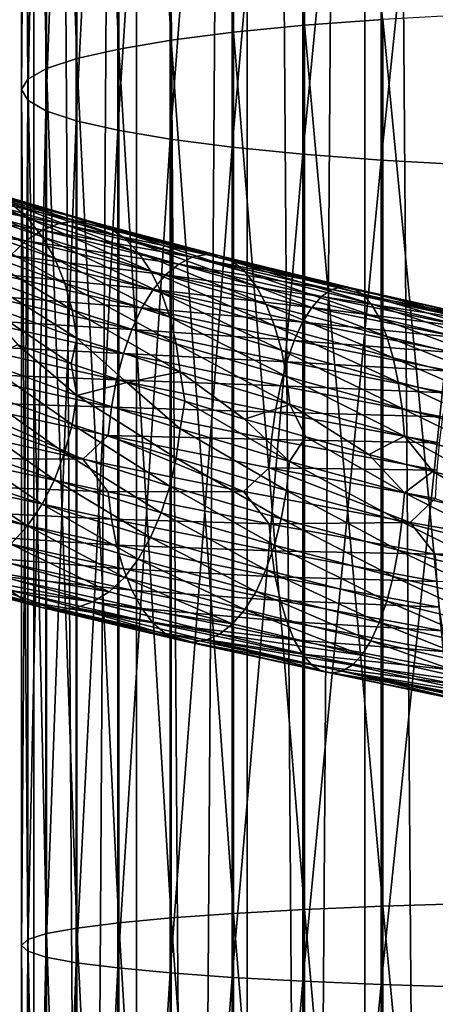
# Model space of a CAD drawing. Header units: metres. Extents: x -44 to 117, y -432 to 89.
# Tile 652 of 656: x -8.52 to -3.61, y -190.77 to -179.14. Entities that reach past the tile are written whole.
import ezdxf

# ---------------------------------------------------------------- set-up
doc = ezdxf.new("R2010")
doc.units = ezdxf.units.M
doc.layers.add('solid_125568', color=7, linetype='CONTINUOUS')

msp = doc.modelspace()

# ---------------------------------------------------------------- linework, layer by layer
at = {"layer": 'solid_125568'}
for points in [[(-2.998006, -312.412567, 241.988663), (-2.998006, -117.617592, 207.641052), (-4.446262, -117.692879, 207.214066)], [(-4.446262, -312.487854, 241.561676), (-4.446262, -117.692879, 207.214066), (-5.834389, -117.79686, 206.62439)], [(-4.446262, -312.487854, 241.561676), (-2.998006, -312.412567, 241.988663), (-4.446262, -117.692879, 207.214066)], [(-5.834389, -312.591827, 240.972), (-5.834389, -117.79686, 206.62439), (-7.143617, -117.928116, 205.87999)], [(-5.834389, -312.591827, 240.972), (-4.446262, -312.487854, 241.561676), (-5.834389, -117.79686, 206.62439)], [(-7.143617, -312.723083, 240.2276), (-7.143617, -117.928116, 205.87999), (-8.356239, -118.084877, 204.990936)], [(-7.143617, -312.723083, 240.2276), (-5.834389, -312.591827, 240.972), (-7.143617, -117.928116, 205.87999)], [(-8.356239, -312.879852, 239.338547), (-8.356239, -118.084877, 204.990936), (-9.455857, -118.26503, 203.969254)], [(-8.356239, -312.879852, 239.338547), (-7.143617, -312.723083, 240.2276), (-8.356239, -118.084877, 204.990936)], [(-9.455857, -313.059998, 238.316864), (-8.356239, -312.879852, 239.338547), (-9.455857, -118.26503, 203.969254)], [(-9.455857, -316.158295, 220.745651), (-9.455857, -121.363304, 186.398041), (-8.356239, -121.543457, 185.376373)], [(-8.356239, -316.33844, 219.723969), (-9.455857, -316.158295, 220.745651), (-8.356239, -121.543457, 185.376373)], [(-8.356239, -316.33844, 219.723969), (-8.356239, -121.543457, 185.376373), (-7.143617, -121.700218, 184.48732)], [(-7.143617, -316.495209, 218.83493), (-8.356239, -316.33844, 219.723969), (-7.143617, -121.700218, 184.48732)], [(-7.143617, -316.495209, 218.83493), (-7.143617, -121.700218, 184.48732), (-5.834389, -121.831474, 183.74292)], [(-5.834389, -316.626465, 218.09053), (-7.143617, -316.495209, 218.83493), (-5.834389, -121.831474, 183.74292)], [(-5.834389, -316.626465, 218.09053), (-5.834389, -121.831474, 183.74292), (-4.446262, -121.935455, 183.153229)], [(-4.446262, -316.730438, 217.500839), (-5.834389, -316.626465, 218.09053), (-4.446262, -121.935455, 183.153229)], [(-4.446262, -316.730438, 217.500839), (-4.446262, -121.935455, 183.153229), (-2.998006, -122.010742, 182.726242)], [(-2.998006, -316.805725, 217.073853), (-4.446262, -316.730438, 217.500839), (-2.998006, -122.010742, 182.726242)], [(-5.997018, -168.923553, 949.666504), (-5.158569, -179.200729, 951.706848), (-5.158569, -168.80452, 950.388733)], [(-5.158569, -168.80452, 950.388733), (-5.158569, -179.200729, 951.706848), (-4.231679, -179.131195, 952.319031)], [(-6.732651, -169.059402, 948.842407), (-5.997018, -179.28334, 950.979553), (-5.997018, -168.923553, 949.666504)], [(-5.997018, -168.923553, 949.666504), (-5.997018, -179.28334, 950.979553), (-5.158569, -179.200729, 951.706848)], [(-7.352857, -169.209702, 947.930481), (-6.732651, -179.377609, 950.149658), (-6.732651, -169.059402, 948.842407)], [(-6.732651, -169.059402, 948.842407), (-6.732651, -179.377609, 950.149658), (-5.997018, -179.28334, 950.979553)], [(-7.847002, -169.371918, 946.946472), (-7.352857, -179.481903, 949.231323), (-7.352857, -169.209702, 947.930481)], [(-7.352857, -169.209702, 947.930481), (-7.352857, -179.481903, 949.231323), (-6.732651, -179.377609, 950.149658)], [(-8.206614, -169.543213, 945.907104), (-7.847002, -179.594467, 948.240356), (-7.847002, -169.371918, 946.946472)], [(-7.847002, -169.371918, 946.946472), (-7.847002, -179.594467, 948.240356), (-7.352857, -179.481903, 949.231323)], [(-8.425529, -169.720703, 944.830322), (-8.206614, -179.713333, 947.193726), (-8.206614, -169.543213, 945.907104)], [(-8.206614, -169.543213, 945.907104), (-8.206614, -179.713333, 947.193726), (-7.847002, -179.594467, 948.240356)], [(-8.499991, -169.901321, 943.734558), (-8.425529, -179.836502, 946.109436), (-8.425529, -169.720703, 944.830322)], [(-8.425529, -169.720703, 944.830322), (-8.425529, -179.836502, 946.109436), (-8.206614, -179.713333, 947.193726)], [(-8.499991, -169.901321, 943.734558), (-8.499991, -179.961838, 945.00592), (-8.425529, -179.836502, 946.109436)], [(-8.428726, -170.08197, 942.638611), (-8.499991, -179.961838, 945.00592), (-8.499991, -169.901321, 943.734558)], [(-8.428726, -170.08197, 942.638611), (-8.428726, -180.087189, 943.902283), (-8.499991, -179.961838, 945.00592)], [(-8.212955, -170.259567, 941.561218), (-8.428726, -180.087189, 943.902283), (-8.428726, -170.08197, 942.638611)], [(-8.212955, -170.259567, 941.561218), (-8.212955, -180.210419, 942.817322), (-8.428726, -180.087189, 943.902283)], [(-7.856378, -170.431046, 940.520874), (-8.212955, -180.210419, 942.817322), (-8.212955, -170.259567, 941.561218)], [(-7.856378, -170.431046, 940.520874), (-7.856378, -180.329407, 941.769653), (-8.212955, -180.210419, 942.817322)], [(-7.365107, -170.593475, 939.5354), (-7.856378, -180.329407, 941.769653), (-7.856378, -170.431046, 940.520874)], [(-7.365107, -170.593475, 939.5354), (-7.365107, -180.442123, 940.777283), (-7.856378, -180.329407, 941.769653)], [(-6.747565, -170.74408, 938.621765), (-7.365107, -180.442123, 940.777283), (-7.365107, -170.593475, 939.5354)], [(-6.747565, -170.74408, 938.621765), (-6.747565, -180.546631, 939.857178), (-7.365107, -180.442123, 940.777283)], [(-6.01434, -170.880264, 937.795532), (-6.747565, -180.546631, 939.857178), (-6.747565, -170.74408, 938.621765)], [(-6.01434, -170.880264, 937.795532), (-6.01434, -180.641144, 939.025208), (-6.747565, -180.546631, 939.857178)], [(-5.178002, -170.999695, 937.070923), (-6.01434, -180.641144, 939.025208), (-6.01434, -170.880264, 937.795532)], [(-5.178002, -170.999695, 937.070923), (-5.178002, -180.724014, 938.295471), (-6.01434, -180.641144, 939.025208)], [(-4.252891, -171.100342, 936.460388), (-5.178002, -180.724014, 938.295471), (-5.178002, -170.999695, 937.070923)], [(-4.252891, -171.100342, 936.460388), (-4.252891, -180.793854, 937.680664), (-5.178002, -180.724014, 938.295471)], [(-3.254865, -171.18045, 935.974304), (-4.252891, -180.793854, 937.680664), (-4.252891, -171.100342, 936.460388)], [(-3.254865, -171.18045, 935.974304), (-3.254865, -180.849426, 937.191162), (-4.252891, -180.793854, 937.680664)], [(-5.158569, -179.200729, 951.706848), (-4.231679, -189.611694, 953.111389), (-4.231679, -179.131195, 952.319031)], [(-4.231679, -179.131195, 952.319031), (-3.232239, -189.580963, 953.600159), (-3.232239, -179.075928, 952.805664)], [(-4.231679, -179.131195, 952.319031), (-4.231679, -189.611694, 953.111389), (-3.232239, -189.580963, 953.600159)], [(-6.732651, -179.377609, 950.149658), (-5.997018, -189.69635, 951.76593), (-5.997018, -179.28334, 950.979553)], [(-5.997018, -179.28334, 950.979553), (-5.158569, -189.650391, 952.49646), (-5.158569, -179.200729, 951.706848)], [(-5.997018, -179.28334, 950.979553), (-5.997018, -189.69635, 951.76593), (-5.158569, -189.650391, 952.49646)], [(-5.158569, -179.200729, 951.706848), (-5.158569, -189.650391, 952.49646), (-4.231679, -189.611694, 953.111389)], [(-7.352857, -179.481903, 949.231323), (-6.732651, -189.748795, 950.932373), (-6.732651, -179.377609, 950.149658)], [(-6.732651, -179.377609, 950.149658), (-6.732651, -189.748795, 950.932373), (-5.997018, -189.69635, 951.76593)], [(-7.847002, -179.594467, 948.240356), (-7.352857, -189.806824, 950.009949), (-7.352857, -179.481903, 949.231323)], [(-7.352857, -179.481903, 949.231323), (-7.352857, -189.806824, 950.009949), (-6.732651, -189.748795, 950.932373)], [(-8.206614, -179.713333, 947.193726), (-7.847002, -189.869461, 949.014587), (-7.847002, -179.594467, 948.240356)], [(-7.847002, -179.594467, 948.240356), (-7.847002, -189.869461, 949.014587), (-7.352857, -189.806824, 950.009949)], [(-8.425529, -179.836502, 946.109436), (-8.206614, -189.935593, 947.963318), (-8.206614, -179.713333, 947.193726)], [(-8.206614, -179.713333, 947.193726), (-8.206614, -189.935593, 947.963318), (-7.847002, -189.869461, 949.014587)], [(-8.499991, -179.961838, 945.00592), (-8.425529, -190.00412, 946.874146), (-8.425529, -179.836502, 946.109436)], [(-8.425529, -179.836502, 946.109436), (-8.425529, -190.00412, 946.874146), (-8.206614, -189.935593, 947.963318)], [(-8.499991, -179.961838, 945.00592), (-8.499991, -190.073853, 945.765808), (-8.425529, -190.00412, 946.874146)], [(-8.428726, -180.087189, 943.902283), (-8.499991, -190.073853, 945.765808), (-8.499991, -179.961838, 945.00592)], [(-8.428726, -180.087189, 943.902283), (-8.428726, -190.1436, 944.657227), (-8.499991, -190.073853, 945.765808)], [(-8.212955, -180.210419, 942.817322), (-8.428726, -190.1436, 944.657227), (-8.428726, -180.087189, 943.902283)], [(-8.212955, -180.210419, 942.817322), (-8.212955, -190.212158, 943.567383), (-8.428726, -190.1436, 944.657227)], [(-7.856378, -180.329407, 941.769653), (-8.212955, -190.212158, 943.567383), (-8.212955, -180.210419, 942.817322)], [(-7.856378, -180.329407, 941.769653), (-7.856378, -190.278366, 942.515076), (-8.212955, -190.212158, 943.567383)], [(-7.365107, -180.442123, 940.777283), (-7.856378, -190.278366, 942.515076), (-7.856378, -180.329407, 941.769653)], [(-7.365107, -180.442123, 940.777283), (-7.365107, -190.34108, 941.518311), (-7.856378, -190.278366, 942.515076)], [(-6.747565, -180.546631, 939.857178), (-7.365107, -190.34108, 941.518311), (-7.365107, -180.442123, 940.777283)], [(-6.747565, -180.546631, 939.857178), (-6.747565, -190.399216, 940.594116), (-7.365107, -190.34108, 941.518311)], [(-6.01434, -180.641144, 939.025208), (-6.747565, -190.399216, 940.594116), (-6.747565, -180.546631, 939.857178)], [(-6.01434, -180.641144, 939.025208), (-6.01434, -190.451797, 939.758423), (-6.747565, -190.399216, 940.594116)], [(-5.178002, -180.724014, 938.295471), (-6.01434, -190.451797, 939.758423), (-6.01434, -180.641144, 939.025208)], [(-5.178002, -180.724014, 938.295471), (-5.178002, -190.497894, 939.025452), (-6.01434, -190.451797, 939.758423)], [(-4.252891, -180.793854, 937.680664), (-5.178002, -190.497894, 939.025452), (-5.178002, -180.724014, 938.295471)], [(-4.252891, -180.793854, 937.680664), (-4.252891, -190.536758, 938.407898), (-5.178002, -190.497894, 939.025452)], [(-3.254865, -180.849426, 937.191162), (-4.252891, -190.536758, 938.407898), (-4.252891, -180.793854, 937.680664)], [(-8.428697, -181.48082, 935.531311), (-8.62306, -181.30722, 935.24176), (-9.864629, -180.88118, 936.19519)], [(-9.642187, -181.05722, 936.463013), (-8.428697, -181.48082, 935.531311), (-9.864629, -180.88118, 936.19519)], [(-3.254865, -180.849426, 937.191162), (-3.254865, -190.567673, 937.916199), (-4.252891, -190.536758, 938.407898)], [(-9.540993, -181.124542, 933.932495), (-8.058475, -181.542114, 933.026001), (-9.777323, -181.203156, 933.605408)], [(-8.256698, -181.700211, 935.79303), (-8.428697, -181.48082, 935.531311), (-9.642187, -181.05722, 936.463013)], [(-9.445343, -181.279022, 936.705627), (-8.256698, -181.700211, 935.79303), (-9.642187, -181.05722, 936.463013)], [(-9.301657, -181.094635, 934.267395), (-7.856326, -181.510712, 933.384399), (-9.540993, -181.124542, 933.932495)], [(-7.856326, -181.510712, 933.384399), (-8.058475, -181.542114, 933.026001), (-9.540993, -181.124542, 933.932495)], [(-7.656358, -181.528854, 933.742493), (-7.856326, -181.510712, 933.384399), (-9.301657, -181.094635, 934.267395)], [(-9.064961, -181.114471, 934.602295), (-7.656358, -181.528854, 933.742493), (-9.301657, -181.094635, 934.267395)], [(-7.463634, -181.597549, 934.092041), (-7.656358, -181.528854, 933.742493), (-9.064961, -181.114471, 934.602295)], [(-8.836817, -181.185013, 934.929626), (-7.463634, -181.597549, 934.092041), (-9.064961, -181.114471, 934.602295)], [(-9.777323, -181.203156, 933.605408), (-8.258026, -181.621933, 932.675598), (-10.005383, -181.3293, 933.29425)], [(-8.058475, -181.542114, 933.026001), (-8.258026, -181.621933, 932.675598), (-9.777323, -181.203156, 933.605408)], [(-7.283135, -181.71785, 934.424866), (-7.463634, -181.597549, 934.092041), (-8.836817, -181.185013, 934.929626)], [(-8.62306, -181.30722, 935.24176), (-7.283135, -181.71785, 934.424866), (-8.836817, -181.185013, 934.929626)], [(-10.005383, -181.3293, 933.29425), (-8.450612, -181.748978, 932.341736), (-10.219929, -181.501846, 933.006958)], [(-8.258026, -181.621933, 932.675598), (-8.450612, -181.748978, 932.341736), (-10.005383, -181.3293, 933.29425)], [(-8.109714, -181.958496, 936.022217), (-8.256698, -181.700211, 935.79303), (-9.445343, -181.279022, 936.705627)], [(-9.277161, -181.539688, 936.918579), (-8.109714, -181.958496, 936.022217), (-9.445343, -181.279022, 936.705627)], [(-7.119067, -181.889481, 934.733154), (-7.283135, -181.71785, 934.424866), (-8.62306, -181.30722, 935.24176)], [(-8.428697, -181.48082, 935.531311), (-7.119067, -181.889481, 934.733154), (-8.62306, -181.30722, 935.24176)], [(-8.450612, -181.748978, 932.341736), (-8.631886, -181.922028, 932.03302), (-10.219929, -181.501846, 933.006958)], [(-6.973875, -182.106918, 935.011292), (-7.119067, -181.889481, 934.733154), (-8.428697, -181.48082, 935.531311)], [(-8.256698, -181.700211, 935.79303), (-6.973875, -182.106918, 935.011292), (-8.428697, -181.48082, 935.531311)], [(-7.990595, -182.248734, 936.214172), (-8.109714, -181.958496, 936.022217), (-9.277161, -181.539688, 936.918579)], [(-9.140893, -181.832199, 937.097595), (-7.990595, -182.248734, 936.214172), (-9.277161, -181.539688, 936.918579)], [(-8.258026, -181.621933, 932.675598), (-6.645041, -182.02301, 931.911011), (-8.450612, -181.748978, 932.341736)], [(-8.058475, -181.542114, 933.026001), (-6.48453, -181.942368, 932.280762), (-8.258026, -181.621933, 932.675598)], [(-6.48453, -181.942368, 932.280762), (-6.645041, -182.02301, 931.911011), (-8.258026, -181.621933, 932.675598)], [(-7.856326, -181.510712, 933.384399), (-6.321862, -181.909927, 932.65863), (-8.058475, -181.542114, 933.026001)], [(-6.321862, -181.909927, 932.65863), (-6.48453, -181.942368, 932.280762), (-8.058475, -181.542114, 933.026001)], [(-6.160892, -181.926849, 933.035889), (-6.321862, -181.909927, 932.65863), (-7.856326, -181.510712, 933.384399)], [(-7.656358, -181.528854, 933.742493), (-6.160892, -181.926849, 933.035889), (-7.856326, -181.510712, 933.384399)], [(-6.005773, -181.994202, 933.403809), (-6.160892, -181.926849, 933.035889), (-7.656358, -181.528854, 933.742493)], [(-7.463634, -181.597549, 934.092041), (-6.005773, -181.994202, 933.403809), (-7.656358, -181.528854, 933.742493)], [(-5.86058, -182.113068, 933.753723), (-6.005773, -181.994202, 933.403809), (-7.463634, -181.597549, 934.092041)], [(-7.283135, -181.71785, 934.424866), (-5.86058, -182.113068, 933.753723), (-7.463634, -181.597549, 934.092041)], [(-6.849764, -182.363281, 935.254272), (-6.973875, -182.106918, 935.011292), (-8.256698, -181.700211, 935.79303)], [(-8.109714, -181.958496, 936.022217), (-6.849764, -182.363281, 935.254272), (-8.256698, -181.700211, 935.79303)], [(-5.728668, -182.283234, 934.077393), (-5.86058, -182.113068, 933.753723), (-7.283135, -181.71785, 934.424866)], [(-7.119067, -181.889481, 934.733154), (-5.728668, -182.283234, 934.077393), (-7.283135, -181.71785, 934.424866)], [(-7.902243, -182.563919, 936.364441), (-7.990595, -182.248734, 936.214172), (-9.140893, -181.832199, 937.097595)], [(-9.039836, -182.149521, 937.238464), (-7.902243, -182.563919, 936.364441), (-9.140893, -181.832199, 937.097595)], [(-8.450612, -181.748978, 932.341736), (-6.799968, -182.15062, 931.558411), (-8.631886, -181.922028, 932.03302)], [(-6.645041, -182.02301, 931.911011), (-6.799968, -182.15062, 931.558411), (-8.450612, -181.748978, 932.341736)], [(-8.631886, -181.922028, 932.03302), (-6.945912, -182.323944, 931.231873), (-8.7974, -182.139038, 931.756958)], [(-6.799968, -182.15062, 931.558411), (-6.945912, -182.323944, 931.231873), (-8.631886, -181.922028, 932.03302)], [(-6.749154, -182.651642, 935.457336), (-6.849764, -182.363281, 935.254272), (-8.109714, -181.958496, 936.022217)], [(-7.990595, -182.248734, 936.214172), (-6.749154, -182.651642, 935.457336), (-8.109714, -181.958496, 936.022217)], [(-5.611931, -182.499191, 934.369019), (-5.728668, -182.283234, 934.077393), (-7.119067, -181.889481, 934.733154)], [(-6.973875, -182.106918, 935.011292), (-5.611931, -182.499191, 934.369019), (-7.119067, -181.889481, 934.733154)], [(-6.48453, -181.942368, 932.280762), (-4.836698, -182.325333, 931.706543), (-6.645041, -182.02301, 931.911011)], [(-6.321862, -181.909927, 932.65863), (-4.715363, -182.292282, 932.099609), (-6.48453, -181.942368, 932.280762)], [(-4.715363, -182.292282, 932.099609), (-4.836698, -182.325333, 931.706543), (-6.48453, -181.942368, 932.280762)], [(-4.595223, -182.308472, 932.491821), (-4.715363, -182.292282, 932.099609), (-6.321862, -181.909927, 932.65863)], [(-6.160892, -181.926849, 933.035889), (-4.595223, -182.308472, 932.491821), (-6.321862, -181.909927, 932.65863)], [(-4.479479, -182.374969, 932.874023), (-4.595223, -182.308472, 932.491821), (-6.160892, -181.926849, 933.035889)], [(-6.005773, -181.994202, 933.403809), (-4.479479, -182.374969, 932.874023), (-6.160892, -181.926849, 933.035889)], [(-6.645041, -182.02301, 931.911011), (-4.956336, -182.406418, 931.321716), (-6.799968, -182.15062, 931.558411)], [(-4.836698, -182.325333, 931.706543), (-4.956336, -182.406418, 931.321716), (-6.645041, -182.02301, 931.911011)], [(-4.371246, -182.49292, 933.237122), (-4.479479, -182.374969, 932.874023), (-6.005773, -181.994202, 933.403809)], [(-5.86058, -182.113068, 933.753723), (-4.371246, -182.49292, 933.237122), (-6.005773, -181.994202, 933.403809)], [(-7.847556, -182.897064, 936.468445), (-7.902243, -182.563919, 936.364441), (-9.039836, -182.149521, 937.238464)], [(-8.977284, -182.484634, 937.336975), (-7.847556, -182.897064, 936.468445), (-9.039836, -182.149521, 937.238464)], [(-8.7974, -182.139038, 931.756958), (-7.079269, -182.540878, 930.939453), (-8.943955, -182.394043, 931.5177)], [(-6.945912, -182.323944, 931.231873), (-7.079269, -182.540878, 930.939453), (-8.7974, -182.139038, 931.756958)], [(-5.512102, -182.754074, 934.623413), (-5.611931, -182.499191, 934.369019), (-6.973875, -182.106918, 935.011292)], [(-6.849764, -182.363281, 935.254272), (-5.512102, -182.754074, 934.623413), (-6.973875, -182.106918, 935.011292)], [(-6.799968, -182.15062, 931.558411), (-5.07184, -182.534271, 930.954468), (-6.945912, -182.323944, 931.231873)], [(-4.956336, -182.406418, 931.321716), (-5.07184, -182.534271, 930.954468), (-6.799968, -182.15062, 931.558411)], [(-4.272993, -182.662109, 933.572693), (-4.371246, -182.49292, 933.237122), (-5.86058, -182.113068, 933.753723)], [(-5.728668, -182.283234, 934.077393), (-4.272993, -182.662109, 933.572693), (-5.86058, -182.113068, 933.753723)], [(-6.674515, -182.965042, 935.615601), (-6.749154, -182.651642, 935.457336), (-7.990595, -182.248734, 936.214172)], [(-7.902243, -182.563919, 936.364441), (-6.674515, -182.965042, 935.615601), (-7.990595, -182.248734, 936.214172)], [(-6.945912, -182.323944, 931.231873), (-5.180791, -182.707626, 930.614014), (-7.079269, -182.540878, 930.939453)], [(-5.07184, -182.534271, 930.954468), (-5.180791, -182.707626, 930.614014), (-6.945912, -182.323944, 931.231873)], [(-4.186039, -182.877075, 933.874695), (-4.272993, -182.662109, 933.572693), (-5.728668, -182.283234, 934.077393)], [(-5.611931, -182.499191, 934.369019), (-4.186039, -182.877075, 933.874695), (-5.728668, -182.283234, 934.077393)], [(-4.715363, -182.292282, 932.099609), (-3.055041, -182.658157, 931.713928), (-4.836698, -182.325333, 931.706543)], [(-2.977104, -182.674057, 932.116577), (-3.055041, -182.658157, 931.713928), (-4.715363, -182.292282, 932.099609)], [(-4.595223, -182.308472, 932.491821), (-2.977104, -182.674057, 932.116577), (-4.715363, -182.292282, 932.099609)], [(-2.902055, -182.740204, 932.508789), (-2.977104, -182.674057, 932.116577), (-4.595223, -182.308472, 932.491821)], [(-4.479479, -182.374969, 932.874023), (-2.902055, -182.740204, 932.508789), (-4.595223, -182.308472, 932.491821)], [(-8.943955, -182.394043, 931.5177), (-7.197353, -182.795502, 930.685486), (-9.068885, -182.680054, 931.318604)], [(-7.079269, -182.540878, 930.939453), (-7.197353, -182.795502, 930.685486), (-8.943955, -182.394043, 931.5177)], [(-5.43114, -183.040985, 934.83551), (-5.512102, -182.754074, 934.623413), (-6.849764, -182.363281, 935.254272)], [(-6.749154, -182.651642, 935.457336), (-5.43114, -183.040985, 934.83551), (-6.849764, -182.363281, 935.254272)], [(-4.956336, -182.406418, 931.321716), (-3.21106, -182.772537, 930.914673), (-5.07184, -182.534271, 930.954468)], [(-4.836698, -182.325333, 931.706543), (-3.133657, -182.691391, 931.310181), (-4.956336, -182.406418, 931.321716)], [(-3.133657, -182.691391, 931.310181), (-3.21106, -182.772537, 930.914673), (-4.956336, -182.406418, 931.321716)], [(-3.055041, -182.658157, 931.713928), (-3.133657, -182.691391, 931.310181), (-4.836698, -182.325333, 931.706543)], [(-2.832017, -182.857742, 932.881226), (-2.902055, -182.740204, 932.508789), (-4.479479, -182.374969, 932.874023)], [(-4.371246, -182.49292, 933.237122), (-2.832017, -182.857742, 932.881226), (-4.479479, -182.374969, 932.874023)], [(-7.915593, -183.20224, 936.580566), (-7.847556, -182.897064, 936.468445), (-8.977284, -182.484634, 937.336975)], [(-8.545913, -182.976608, 937.049438), (-7.915593, -183.20224, 936.580566), (-8.977284, -182.484634, 937.336975)], [(-7.079269, -182.540878, 930.939453), (-5.280471, -182.924347, 930.308716), (-7.197353, -182.795502, 930.685486)], [(-5.180791, -182.707626, 930.614014), (-5.280471, -182.924347, 930.308716), (-7.079269, -182.540878, 930.939453)], [(-4.111629, -183.130936, 934.137878), (-4.186039, -182.877075, 933.874695), (-5.611931, -182.499191, 934.369019)], [(-5.512102, -182.754074, 934.623413), (-4.111629, -183.130936, 934.137878), (-5.611931, -182.499191, 934.369019)], [(-5.07184, -182.534271, 930.954468), (-3.28582, -182.90033, 930.537048), (-5.180791, -182.707626, 930.614014)], [(-3.21106, -182.772537, 930.914673), (-3.28582, -182.90033, 930.537048), (-5.07184, -182.534271, 930.954468)], [(-2.768543, -183.026474, 933.225037), (-2.832017, -182.857742, 932.881226), (-4.371246, -182.49292, 933.237122)], [(-4.272993, -182.662109, 933.572693), (-2.768543, -183.026474, 933.225037), (-4.371246, -182.49292, 933.237122)], [(-6.628315, -183.296539, 935.724243), (-6.674515, -182.965042, 935.615601), (-7.902243, -182.563919, 936.364441)], [(-7.847556, -182.897064, 936.468445), (-6.628315, -183.296539, 935.724243), (-7.902243, -182.563919, 936.364441)], [(-5.371061, -183.352997, 935.000305), (-5.43114, -183.040985, 934.83551), (-6.749154, -182.651642, 935.457336)], [(-6.674515, -182.965042, 935.615601), (-5.371061, -183.352997, 935.000305), (-6.749154, -182.651642, 935.457336)], [(-2.712367, -183.240906, 933.534241), (-2.768543, -183.026474, 933.225037), (-4.272993, -182.662109, 933.572693)], [(-4.186039, -182.877075, 933.874695), (-2.712367, -183.240906, 933.534241), (-4.272993, -182.662109, 933.572693)], [(-9.068885, -182.680054, 931.318604), (-7.297948, -183.080841, 930.473816), (-9.169865, -182.990021, 931.16333)], [(-7.197353, -182.795502, 930.685486), (-7.297948, -183.080841, 930.473816), (-9.068885, -182.680054, 931.318604)], [(-4.05124, -183.41684, 934.356934), (-4.111629, -183.130936, 934.137878), (-5.512102, -182.754074, 934.623413)], [(-5.43114, -183.040985, 934.83551), (-4.05124, -183.41684, 934.356934), (-5.512102, -182.754074, 934.623413)], [(-5.180791, -182.707626, 930.614014), (-3.356535, -183.073486, 930.186707), (-5.280471, -182.924347, 930.308716)], [(-3.28582, -182.90033, 930.537048), (-3.356535, -183.073486, 930.186707), (-5.180791, -182.707626, 930.614014)], [(-7.915593, -183.20224, 936.580566), (-7.2574, -183.424103, 936.14917), (-7.847556, -182.897064, 936.468445)], [(-7.2574, -183.424103, 936.14917), (-6.628315, -183.296539, 935.724243), (-7.847556, -182.897064, 936.468445)], [(-7.197353, -182.795502, 930.685486), (-5.36874, -183.178528, 930.043335), (-7.297948, -183.080841, 930.473816)], [(-5.280471, -182.924347, 930.308716), (-5.36874, -183.178528, 930.043335), (-7.197353, -182.795502, 930.685486)], [(-2.664225, -183.494232, 933.803467), (-2.712367, -183.240906, 933.534241), (-4.186039, -182.877075, 933.874695)], [(-4.111629, -183.130936, 934.137878), (-2.664225, -183.494232, 933.803467), (-4.186039, -182.877075, 933.874695)], [(-9.169865, -182.990021, 931.16333), (-7.379191, -183.389862, 930.308167), (-9.244677, -183.316803, 931.055481)], [(-7.297948, -183.080841, 930.473816), (-7.379191, -183.389862, 930.308167), (-9.169865, -182.990021, 931.16333)], [(-8.978438, -183.166275, 937.390686), (-7.848663, -183.575241, 936.520508), (-8.545913, -182.976608, 937.049438)], [(-7.848663, -183.575241, 936.520508), (-7.915593, -183.20224, 936.580566), (-8.545913, -182.976608, 937.049438)], [(-5.333874, -183.683167, 935.112732), (-5.371061, -183.352997, 935.000305), (-6.674515, -182.965042, 935.615601)], [(-6.628315, -183.296539, 935.724243), (-5.333874, -183.683167, 935.112732), (-6.674515, -182.965042, 935.615601)], [(-5.280471, -182.924347, 930.308716), (-3.4214, -183.289871, 929.872253), (-5.36874, -183.178528, 930.043335)], [(-3.356535, -183.073486, 930.186707), (-3.4214, -183.289871, 929.872253), (-5.280471, -182.924347, 930.308716)], [(-7.297948, -183.080841, 930.473816), (-5.443853, -183.463226, 929.821655), (-7.379191, -183.389862, 930.308167)], [(-5.36874, -183.178528, 930.043335), (-5.443853, -183.463226, 929.821655), (-7.297948, -183.080841, 930.473816)], [(-4.006405, -183.727844, 934.526672), (-4.05124, -183.41684, 934.356934), (-5.43114, -183.040985, 934.83551)], [(-5.371061, -183.352997, 935.000305), (-4.006405, -183.727844, 934.526672), (-5.43114, -183.040985, 934.83551)], [(-2.625096, -183.779541, 934.027222), (-2.664225, -183.494232, 933.803467), (-4.111629, -183.130936, 934.137878)], [(-4.05124, -183.41684, 934.356934), (-2.625096, -183.779541, 934.027222), (-4.111629, -183.130936, 934.137878)], [(-9.041679, -183.512543, 937.345642), (-7.903963, -183.920258, 936.468384), (-8.978438, -183.166275, 937.390686)], [(-7.903963, -183.920258, 936.468384), (-7.848663, -183.575241, 936.520508), (-8.978438, -183.166275, 937.390686)], [(-7.848663, -183.575241, 936.520508), (-7.2574, -183.424103, 936.14917), (-7.915593, -183.20224, 936.580566)], [(-5.36874, -183.178528, 930.043335), (-3.478846, -183.543564, 929.598572), (-5.443853, -183.463226, 929.821655)], [(-3.4214, -183.289871, 929.872253), (-3.478846, -183.543564, 929.598572), (-5.36874, -183.178528, 930.043335)], [(-9.244677, -183.316803, 931.055481), (-7.439337, -183.715485, 930.192383), (-9.291118, -183.653351, 930.998657)], [(-7.379191, -183.389862, 930.308167), (-7.439337, -183.715485, 930.192383), (-9.244677, -183.316803, 931.055481)], [(-7.2574, -183.424103, 936.14917), (-6.574108, -183.642105, 935.756836), (-6.628315, -183.296539, 935.724243)], [(-5.868515, -183.856125, 935.405151), (-5.333874, -183.683167, 935.112732), (-6.628315, -183.296539, 935.724243)], [(-6.574108, -183.642105, 935.756836), (-5.868515, -183.856125, 935.405151), (-6.628315, -183.296539, 935.724243)], [(-3.978653, -184.057053, 934.641907), (-4.006405, -183.727844, 934.526672), (-5.371061, -183.352997, 935.000305)], [(-5.333874, -183.683167, 935.112732), (-3.978653, -184.057053, 934.641907), (-5.371061, -183.352997, 935.000305)], [(-7.848663, -183.575241, 936.520508), (-6.629364, -183.971771, 935.77478), (-7.2574, -183.424103, 936.14917)], [(-7.379191, -183.389862, 930.308167), (-5.504435, -183.771423, 929.647766), (-7.439337, -183.715485, 930.192383)], [(-5.443853, -183.463226, 929.821655), (-5.504435, -183.771423, 929.647766), (-7.379191, -183.389862, 930.308167)], [(-6.629364, -183.971771, 935.77478), (-6.574108, -183.642105, 935.756836), (-7.2574, -183.424103, 936.14917)], [(-5.443853, -183.463226, 929.821655), (-3.52762, -183.827667, 929.369751), (-5.504435, -183.771423, 929.647766)], [(-3.478846, -183.543564, 929.598572), (-3.52762, -183.827667, 929.369751), (-5.443853, -183.463226, 929.821655)], [(-2.596017, -184.089951, 934.200317), (-2.625096, -183.779541, 934.027222), (-4.05124, -183.41684, 934.356934)], [(-4.006405, -183.727844, 934.526672), (-2.596017, -184.089951, 934.200317), (-4.05124, -183.41684, 934.356934)], [(-9.143134, -183.8479, 937.255737), (-7.99262, -184.254639, 936.367676), (-9.041679, -183.512543, 937.345642)], [(-7.99262, -184.254639, 936.367676), (-7.903963, -183.920258, 936.468384), (-9.041679, -183.512543, 937.345642)], [(-7.903963, -183.920258, 936.468384), (-6.676091, -184.315674, 935.716492), (-7.848663, -183.575241, 936.520508)], [(-6.676091, -184.315674, 935.716492), (-6.629364, -183.971771, 935.77478), (-7.848663, -183.575241, 936.520508)], [(-9.291118, -183.653351, 930.998657), (-7.776746, -184.328232, 930.248169), (-9.591355, -183.926743, 931.155151)], [(-9.291118, -183.653351, 930.998657), (-7.476652, -184.05069, 930.130432), (-7.776746, -184.328232, 930.248169)], [(-7.439337, -183.715485, 930.192383), (-7.476652, -184.05069, 930.130432), (-9.291118, -183.653351, 930.998657)], [(-7.439337, -183.715485, 930.192383), (-5.549228, -184.096085, 929.525757), (-7.476652, -184.05069, 930.130432)], [(-5.504435, -183.771423, 929.647766), (-5.549228, -184.096085, 929.525757), (-7.439337, -183.715485, 930.192383)], [(-6.629364, -183.971771, 935.77478), (-5.334851, -184.355988, 935.161743), (-6.574108, -183.642105, 935.756836)], [(-5.334851, -184.355988, 935.161743), (-5.868515, -183.856125, 935.405151), (-6.574108, -183.642105, 935.756836)], [(-5.868515, -183.856125, 935.405151), (-5.143004, -184.066238, 935.095459), (-5.333874, -183.683167, 935.112732)], [(-4.399809, -184.272507, 934.828857), (-3.978653, -184.057053, 934.641907), (-5.333874, -183.683167, 935.112732)], [(-5.143004, -184.066238, 935.095459), (-4.399809, -184.272507, 934.828857), (-5.333874, -183.683167, 935.112732)], [(-5.504435, -183.771423, 929.647766), (-3.566848, -184.135162, 929.189941), (-5.549228, -184.096085, 929.525757)], [(-3.52762, -183.827667, 929.369751), (-3.566848, -184.135162, 929.189941), (-5.504435, -183.771423, 929.647766)], [(-2.578019, -184.418549, 934.317322), (-2.596017, -184.089951, 934.200317), (-4.006405, -183.727844, 934.526672)], [(-3.978653, -184.057053, 934.641907), (-2.578019, -184.418549, 934.317322), (-4.006405, -183.727844, 934.526672)], [(-9.2919, -184.320251, 931.048462), (-9.591355, -183.926743, 931.155151), (-7.776746, -184.328232, 930.248169)], [(-9.279724, -184.164719, 937.124329), (-8.111976, -184.570709, 936.221924), (-9.143134, -183.8479, 937.255737)], [(-8.111976, -184.570709, 936.221924), (-7.99262, -184.254639, 936.367676), (-9.143134, -183.8479, 937.255737)], [(-7.99262, -184.254639, 936.367676), (-6.750941, -184.649139, 935.606384), (-7.903963, -183.920258, 936.468384)], [(-6.750941, -184.649139, 935.606384), (-6.676091, -184.315674, 935.716492), (-7.903963, -183.920258, 936.468384)], [(-5.334851, -184.355988, 935.161743), (-5.143004, -184.066238, 935.095459), (-5.868515, -183.856125, 935.405151)], [(-7.476652, -184.05069, 930.130432), (-5.879969, -184.710434, 929.54248), (-7.776746, -184.328232, 930.248169)], [(-7.476652, -184.05069, 930.130432), (-5.576991, -184.430191, 929.459656), (-5.879969, -184.710434, 929.54248)], [(-5.549228, -184.096085, 929.525757), (-5.576991, -184.430191, 929.459656), (-7.476652, -184.05069, 930.130432)], [(-6.676091, -184.315674, 935.716492), (-5.372476, -184.698929, 935.098267), (-6.629364, -183.971771, 935.77478)], [(-5.372476, -184.698929, 935.098267), (-5.334851, -184.355988, 935.161743), (-6.629364, -183.971771, 935.77478)], [(-5.334851, -184.355988, 935.161743), (-3.97955, -184.727997, 934.689453), (-5.143004, -184.066238, 935.095459)], [(-3.97955, -184.727997, 934.689453), (-4.399809, -184.272507, 934.828857), (-5.143004, -184.066238, 935.095459)], [(-4.399809, -184.272507, 934.828857), (-3.641112, -184.475098, 934.606262), (-3.978653, -184.057053, 934.641907)], [(-2.869108, -184.674225, 934.428223), (-2.578019, -184.418549, 934.317322), (-3.978653, -184.057053, 934.641907)], [(-3.641112, -184.475098, 934.606262), (-2.869108, -184.674225, 934.428223), (-3.978653, -184.057053, 934.641907)], [(-9.448381, -184.455322, 936.95459), (-8.259373, -184.860886, 936.034729), (-9.279724, -184.164719, 937.124329)], [(-8.259373, -184.860886, 936.034729), (-8.111976, -184.570709, 936.221924), (-9.279724, -184.164719, 937.124329)], [(-5.549228, -184.096085, 929.525757), (-3.595777, -184.459061, 929.063354), (-5.576991, -184.430191, 929.459656)], [(-3.566848, -184.135162, 929.189941), (-3.595777, -184.459061, 929.063354), (-5.549228, -184.096085, 929.525757)], [(-8.111976, -184.570709, 936.221924), (-6.851699, -184.964523, 935.448242), (-7.99262, -184.254639, 936.367676)], [(-6.851699, -184.964523, 935.448242), (-6.750941, -184.649139, 935.606384), (-7.99262, -184.254639, 936.367676)], [(-3.97955, -184.727997, 934.689453), (-3.641112, -184.475098, 934.606262), (-4.399809, -184.272507, 934.828857)], [(-9.2919, -184.320251, 931.048462), (-7.776746, -184.328232, 930.248169), (-7.477345, -184.714661, 930.178711)], [(-9.2919, -184.320251, 931.048462), (-7.477345, -184.714661, 930.178711), (-9.245673, -184.644592, 931.154297)], [(-7.477345, -184.714661, 930.178711), (-7.776746, -184.328232, 930.248169), (-5.879969, -184.710434, 929.54248)], [(-6.750941, -184.649139, 935.606384), (-5.43267, -185.03157, 934.980286), (-6.676091, -184.315674, 935.716492)], [(-5.43267, -185.03157, 934.980286), (-5.372476, -184.698929, 935.098267), (-6.676091, -184.315674, 935.716492)], [(-5.372476, -184.698929, 935.098267), (-4.007643, -185.07016, 934.621826), (-5.334851, -184.355988, 935.161743)], [(-4.007643, -185.07016, 934.621826), (-3.97955, -184.727997, 934.689453), (-5.334851, -184.355988, 935.161743)], [(-9.645979, -184.712143, 936.749817), (-8.432096, -185.117523, 935.809692), (-9.448381, -184.455322, 936.95459)], [(-8.432096, -185.117523, 935.809692), (-8.259373, -184.860886, 936.034729), (-9.448381, -184.455322, 936.95459)], [(-5.576991, -184.430191, 929.459656), (-3.910035, -185.076416, 929.041626), (-5.879969, -184.710434, 929.54248)], [(-5.576991, -184.430191, 929.459656), (-3.613672, -184.792358, 928.994141), (-3.910035, -185.076416, 929.041626)], [(-3.595777, -184.459061, 929.063354), (-3.613672, -184.792358, 928.994141), (-5.576991, -184.430191, 929.459656)], [(-3.97955, -184.727997, 934.689453), (-2.578823, -185.088196, 934.363525), (-3.641112, -184.475098, 934.606262)], [(-2.578823, -185.088196, 934.363525), (-2.869108, -184.674225, 934.428223), (-3.641112, -184.475098, 934.606262)], [(-9.245673, -184.644592, 931.154297), (-7.440132, -185.037277, 930.288269), (-9.170822, -184.951752, 931.309082)], [(-7.477345, -184.714661, 930.178711), (-7.440132, -185.037277, 930.288269), (-9.245673, -184.644592, 931.154297)], [(-8.259373, -184.860886, 936.034729), (-6.976155, -185.254196, 935.245972), (-8.111976, -184.570709, 936.221924)], [(-6.976155, -185.254196, 935.245972), (-6.851699, -184.964523, 935.448242), (-8.111976, -184.570709, 936.221924)], [(-6.851699, -184.964523, 935.448242), (-5.513688, -185.346283, 934.811768), (-6.750941, -184.649139, 935.606384)], [(-5.513688, -185.346283, 934.811768), (-5.43267, -185.03157, 934.980286), (-6.750941, -184.649139, 935.606384)], [(-8.627209, -185.333099, 935.55011), (-8.432096, -185.117523, 935.809692), (-9.645979, -184.712143, 936.749817)], [(-7.477345, -184.714661, 930.178711), (-5.879969, -184.710434, 929.54248), (-5.577588, -185.091904, 929.50647)], [(-7.477345, -184.714661, 930.178711), (-5.577588, -185.091904, 929.50647), (-7.440132, -185.037277, 930.288269)], [(-5.577588, -185.091904, 929.50647), (-5.879969, -184.710434, 929.54248), (-3.910035, -185.076416, 929.041626)], [(-5.43267, -185.03157, 934.980286), (-4.052494, -185.4021, 934.497559), (-5.372476, -184.698929, 935.098267)], [(-4.052494, -185.4021, 934.497559), (-4.007643, -185.07016, 934.621826), (-5.372476, -184.698929, 935.098267)], [(-4.007643, -185.07016, 934.621826), (-2.597064, -185.429764, 934.292725), (-3.97955, -184.727997, 934.689453)], [(-2.597064, -185.429764, 934.292725), (-2.578823, -185.088196, 934.363525), (-3.97955, -184.727997, 934.689453)], [(-8.432096, -185.117523, 935.809692), (-7.122036, -185.510559, 935.003357), (-8.259373, -184.860886, 936.034729)], [(-7.122036, -185.510559, 935.003357), (-6.976155, -185.254196, 935.245972), (-8.259373, -184.860886, 936.034729)], [(-3.613672, -184.792358, 928.994141), (-1.892928, -185.42627, 928.752808), (-3.910035, -185.076416, 929.041626)], [(-9.170822, -184.951752, 931.309082), (-7.379831, -185.342697, 930.449646), (-9.0699, -185.23526, 931.508423)], [(-7.440132, -185.037277, 930.288269), (-7.379831, -185.342697, 930.449646), (-9.170822, -184.951752, 931.309082)], [(-6.976155, -185.254196, 935.245972), (-5.613791, -185.635452, 934.596985), (-6.851699, -184.964523, 935.448242)], [(-5.613791, -185.635452, 934.596985), (-5.513688, -185.346283, 934.811768), (-6.851699, -184.964523, 935.448242)], [(-7.440132, -185.037277, 930.288269), (-5.549812, -185.413239, 929.618835), (-7.379831, -185.342697, 930.449646)], [(-5.577588, -185.091904, 929.50647), (-5.549812, -185.413239, 929.618835), (-7.440132, -185.037277, 930.288269)], [(-5.577588, -185.091904, 929.50647), (-3.910035, -185.076416, 929.041626), (-3.614165, -185.452515, 929.039612)], [(-5.577588, -185.091904, 929.50647), (-3.614165, -185.452515, 929.039612), (-5.549812, -185.413239, 929.618835)], [(-5.513688, -185.346283, 934.811768), (-4.112849, -185.716202, 934.320923), (-5.43267, -185.03157, 934.980286)], [(-4.112849, -185.716202, 934.320923), (-4.052494, -185.4021, 934.497559), (-5.43267, -185.03157, 934.980286)], [(-4.052494, -185.4021, 934.497559), (-2.626062, -185.761124, 934.163879), (-4.007643, -185.07016, 934.621826)], [(-2.626062, -185.761124, 934.163879), (-2.597064, -185.429764, 934.292725), (-4.007643, -185.07016, 934.621826)], [(-3.614165, -185.452515, 929.039612), (-3.910035, -185.076416, 929.041626), (-1.892928, -185.42627, 928.752808)], [(-8.627209, -185.333099, 935.55011), (-7.286828, -185.726089, 934.724182), (-8.432096, -185.117523, 935.809692)], [(-7.286828, -185.726089, 934.724182), (-7.122036, -185.510559, 935.003357), (-8.432096, -185.117523, 935.809692)], [(-9.0699, -185.23526, 931.508423), (-7.298543, -185.624466, 930.658081), (-8.945453, -185.488647, 931.747803)], [(-7.379831, -185.342697, 930.449646), (-7.298543, -185.624466, 930.658081), (-9.0699, -185.23526, 931.508423)], [(-8.841194, -185.501358, 935.260132), (-7.467507, -185.894516, 934.412842), (-8.627209, -185.333099, 935.55011)], [(-7.467507, -185.894516, 934.412842), (-7.286828, -185.726089, 934.724182), (-8.627209, -185.333099, 935.55011)], [(-7.379831, -185.342697, 930.449646), (-5.504748, -185.717377, 929.785217), (-7.298543, -185.624466, 930.658081)], [(-5.549812, -185.413239, 929.618835), (-5.504748, -185.717377, 929.785217), (-7.379831, -185.342697, 930.449646)], [(-7.122036, -185.510559, 935.003357), (-5.731173, -185.891464, 934.339844), (-6.976155, -185.254196, 935.245972)], [(-5.731173, -185.891464, 934.339844), (-5.613791, -185.635452, 934.596985), (-6.976155, -185.254196, 935.245972)], [(-5.613791, -185.635452, 934.596985), (-4.187459, -186.004837, 934.096191), (-5.513688, -185.346283, 934.811768)], [(-4.187459, -186.004837, 934.096191), (-4.112849, -185.716202, 934.320923), (-5.513688, -185.346283, 934.811768)], [(-5.549812, -185.413239, 929.618835), (-3.596144, -185.77301, 929.153748), (-5.504748, -185.717377, 929.785217)], [(-3.614165, -185.452515, 929.039612), (-3.596144, -185.77301, 929.153748), (-5.549812, -185.413239, 929.618835)], [(-4.112849, -185.716202, 934.320923), (-2.665064, -186.074677, 933.981323), (-4.052494, -185.4021, 934.497559)], [(-2.665064, -186.074677, 933.981323), (-2.626062, -185.761124, 934.163879), (-4.052494, -185.4021, 934.497559)], [(-3.614165, -185.452515, 929.039612), (-1.892928, -185.42627, 928.752808), (-1.609747, -185.797302, 928.782837)], [(-3.614165, -185.452515, 929.039612), (-1.609747, -185.797302, 928.782837), (-3.596144, -185.77301, 929.153748)], [(-9.068899, -185.620895, 934.946777), (-7.467507, -185.894516, 934.412842), (-8.841194, -185.501358, 935.260132)], [(-8.945453, -185.488647, 931.747803), (-7.198365, -185.87619, 930.908875), (-8.799952, -185.705429, 932.022644)], [(-7.298543, -185.624466, 930.658081), (-7.198365, -185.87619, 930.908875), (-8.945453, -185.488647, 931.747803)], [(-7.286828, -185.726089, 934.724182), (-5.863776, -186.106812, 934.044373), (-7.122036, -185.510559, 935.003357)], [(-5.863776, -186.106812, 934.044373), (-5.731173, -185.891464, 934.339844), (-7.122036, -185.510559, 935.003357)], [(-10.009948, -185.607086, 933.621765), (-8.454674, -186.004654, 932.659363), (-9.781393, -185.684647, 933.948059)], [(-8.635564, -185.879196, 932.328308), (-8.454674, -186.004654, 932.659363), (-10.009948, -185.607086, 933.621765)], [(-9.781393, -185.684647, 933.948059), (-8.261521, -186.080841, 933.007935), (-9.544425, -185.712738, 934.282776)], [(-8.454674, -186.004654, 932.659363), (-8.261521, -186.080841, 933.007935), (-9.781393, -185.684647, 933.948059)], [(-9.544425, -185.712738, 934.282776), (-8.061269, -186.107819, 933.365906), (-9.30506, -185.691437, 934.618286)], [(-9.30506, -185.691437, 934.618286), (-7.659719, -186.014465, 934.076904), (-9.068899, -185.620895, 934.946777)], [(-9.30506, -185.691437, 934.618286), (-7.859091, -186.085648, 933.725037), (-7.659719, -186.014465, 934.076904)], [(-8.061269, -186.107819, 933.365906), (-7.859091, -186.085648, 933.725037), (-9.30506, -185.691437, 934.618286)], [(-9.068899, -185.620895, 934.946777), (-7.659719, -186.014465, 934.076904), (-7.467507, -185.894516, 934.412842)], [(-7.298543, -185.624466, 930.658081), (-5.444022, -185.99791, 930.00061), (-7.198365, -185.87619, 930.908875)], [(-5.504748, -185.717377, 929.785217), (-5.444022, -185.99791, 930.00061), (-7.298543, -185.624466, 930.658081)], [(-5.731173, -185.891464, 934.339844), (-4.275005, -186.260452, 933.827637), (-5.613791, -185.635452, 934.596985)], [(-4.275005, -186.260452, 933.827637), (-4.187459, -186.004837, 934.096191), (-5.613791, -185.635452, 934.596985)], [(-8.261521, -186.080841, 933.007935), (-8.061269, -186.107819, 933.365906), (-9.544425, -185.712738, 934.282776)], [(-8.799952, -185.705429, 932.022644), (-7.081309, -186.091415, 931.197266), (-8.635564, -185.879196, 932.328308)], [(-7.198365, -185.87619, 930.908875), (-7.081309, -186.091415, 931.197266), (-8.799952, -185.705429, 932.022644)], [(-7.467507, -185.894516, 934.412842), (-6.009099, -186.275223, 933.71521), (-7.286828, -185.726089, 934.724182)], [(-6.009099, -186.275223, 933.71521), (-5.863776, -186.106812, 934.044373), (-7.286828, -185.726089, 934.724182)], [(-5.504748, -185.717377, 929.785217), (-3.566831, -186.07634, 929.323486), (-5.444022, -185.99791, 930.00061)], [(-3.596144, -185.77301, 929.153748), (-3.566831, -186.07634, 929.323486), (-5.504748, -185.717377, 929.785217)], [(-4.187459, -186.004837, 934.096191), (-2.71333, -186.362823, 933.749512), (-4.112849, -185.716202, 934.320923)], [(-2.71333, -186.362823, 933.749512), (-2.665064, -186.074677, 933.981323), (-4.112849, -185.716202, 934.320923)], [(-8.635564, -185.879196, 932.328308), (-6.949072, -186.263809, 931.518372), (-8.454674, -186.004654, 932.659363)], [(-7.081309, -186.091415, 931.197266), (-6.949072, -186.263809, 931.518372), (-8.635564, -185.879196, 932.328308)], [(-7.659719, -186.014465, 934.076904), (-6.009099, -186.275223, 933.71521), (-7.467507, -185.894516, 934.412842)], [(-7.198365, -185.87619, 930.908875), (-5.369253, -186.248459, 930.260193), (-7.081309, -186.091415, 931.197266)], [(-5.444022, -185.99791, 930.00061), (-5.369253, -186.248459, 930.260193), (-7.198365, -185.87619, 930.908875)], [(-5.863776, -186.106812, 934.044373), (-4.373907, -186.475479, 933.519409), (-5.731173, -185.891464, 934.339844)], [(-4.373907, -186.475479, 933.519409), (-4.275005, -186.260452, 933.827637), (-5.731173, -185.891464, 934.339844)], [(-8.454674, -186.004654, 932.659363), (-6.80348, -186.388107, 931.866516), (-8.261521, -186.080841, 933.007935)], [(-6.949072, -186.263809, 931.518372), (-6.80348, -186.388107, 931.866516), (-8.454674, -186.004654, 932.659363)], [(-7.859091, -186.085648, 933.725037), (-6.163636, -186.395325, 933.360535), (-7.659719, -186.014465, 934.076904)], [(-7.659719, -186.014465, 934.076904), (-6.163636, -186.395325, 933.360535), (-6.009099, -186.275223, 933.71521)], [(-5.444022, -185.99791, 930.00061), (-3.527359, -186.35614, 929.54364), (-5.369253, -186.248459, 930.260193)], [(-3.566831, -186.07634, 929.323486), (-3.527359, -186.35614, 929.54364), (-5.444022, -185.99791, 930.00061)], [(-4.275005, -186.260452, 933.827637), (-2.770041, -186.61795, 933.472778), (-4.187459, -186.004837, 934.096191)], [(-2.770041, -186.61795, 933.472778), (-2.71333, -186.362823, 933.749512), (-4.187459, -186.004837, 934.096191)], [(-8.261521, -186.080841, 933.007935), (-6.647921, -186.463333, 932.233582), (-8.061269, -186.107819, 933.365906)], [(-6.80348, -186.388107, 931.866516), (-6.647921, -186.463333, 932.233582), (-8.261521, -186.080841, 933.007935)], [(-8.061269, -186.107819, 933.365906), (-6.486655, -186.489578, 932.610779), (-7.859091, -186.085648, 933.725037)], [(-6.647921, -186.463333, 932.233582), (-6.486655, -186.489578, 932.610779), (-8.061269, -186.107819, 933.365906)], [(-7.859091, -186.085648, 933.725037), (-6.323959, -186.466843, 932.98938), (-6.163636, -186.395325, 933.360535)], [(-6.486655, -186.489578, 932.610779), (-6.323959, -186.466843, 932.98938), (-7.859091, -186.085648, 933.725037)], [(-7.081309, -186.091415, 931.197266), (-5.281978, -186.462646, 930.559021), (-6.949072, -186.263809, 931.518372)], [(-5.369253, -186.248459, 930.260193), (-5.281978, -186.462646, 930.559021), (-7.081309, -186.091415, 931.197266)], [(-6.009099, -186.275223, 933.71521), (-4.48222, -186.643692, 933.176453), (-5.863776, -186.106812, 934.044373)], [(-4.48222, -186.643692, 933.176453), (-4.373907, -186.475479, 933.519409), (-5.863776, -186.106812, 934.044373)], [(-6.949072, -186.263809, 931.518372), (-5.183398, -186.63414, 930.89209), (-6.80348, -186.388107, 931.866516)], [(-5.281978, -186.462646, 930.559021), (-5.183398, -186.63414, 930.89209), (-6.949072, -186.263809, 931.518372)], [(-6.163636, -186.395325, 933.360535), (-4.48222, -186.643692, 933.176453), (-6.009099, -186.275223, 933.71521)], [(-5.369253, -186.248459, 930.260193), (-3.478855, -186.606033, 929.809326), (-5.281978, -186.462646, 930.559021)], [(-3.527359, -186.35614, 929.54364), (-3.478855, -186.606033, 929.809326), (-5.369253, -186.248459, 930.260193)], [(-4.373907, -186.475479, 933.519409), (-2.834113, -186.832581, 933.155457), (-4.275005, -186.260452, 933.827637)], [(-2.834113, -186.832581, 933.155457), (-2.770041, -186.61795, 933.472778), (-4.275005, -186.260452, 933.827637)], [(-6.80348, -186.388107, 931.866516), (-5.074762, -186.757706, 931.253601), (-6.647921, -186.463333, 932.233582)], [(-5.183398, -186.63414, 930.89209), (-5.074762, -186.757706, 931.253601), (-6.80348, -186.388107, 931.866516)], [(-6.323959, -186.466843, 932.98938), (-4.59732, -186.763718, 932.807129), (-6.163636, -186.395325, 933.360535)], [(-6.163636, -186.395325, 933.360535), (-4.59732, -186.763718, 932.807129), (-4.48222, -186.643692, 933.176453)], [(-6.647921, -186.463333, 932.233582), (-4.958569, -186.832397, 931.634949), (-6.486655, -186.489578, 932.610779)], [(-5.074762, -186.757706, 931.253601), (-4.958569, -186.832397, 931.634949), (-6.647921, -186.463333, 932.233582)], [(-6.486655, -186.489578, 932.610779), (-4.838128, -186.858261, 932.0271), (-6.323959, -186.466843, 932.98938)], [(-4.958569, -186.832397, 931.634949), (-4.838128, -186.858261, 932.0271), (-6.486655, -186.489578, 932.610779)], [(-6.323959, -186.466843, 932.98938), (-4.716766, -186.835312, 932.420898), (-4.59732, -186.763718, 932.807129)], [(-4.838128, -186.858261, 932.0271), (-4.716766, -186.835312, 932.420898), (-6.323959, -186.466843, 932.98938)], [(-5.281978, -186.462646, 930.559021), (-3.422355, -186.819656, 930.115417), (-5.183398, -186.63414, 930.89209)], [(-3.478855, -186.606033, 929.809326), (-3.422355, -186.819656, 930.115417), (-5.281978, -186.462646, 930.559021)], [(-4.48222, -186.643692, 933.176453), (-2.904178, -187.000443, 932.802673), (-4.373907, -186.475479, 933.519409)], [(-2.904178, -187.000443, 932.802673), (-2.834113, -186.832581, 933.155457), (-4.373907, -186.475479, 933.519409)], [(-5.183398, -186.63414, 930.89209), (-3.358558, -186.990738, 930.456787), (-5.074762, -186.757706, 931.253601)], [(-3.422355, -186.819656, 930.115417), (-3.358558, -186.990738, 930.456787), (-5.183398, -186.63414, 930.89209)], [(-4.59732, -186.763718, 932.807129), (-2.904178, -187.000443, 932.802673), (-4.48222, -186.643692, 933.176453)], [(-5.074762, -186.757706, 931.253601), (-3.288119, -187.114029, 930.827576), (-4.958569, -186.832397, 931.634949)], [(-3.358558, -186.990738, 930.456787), (-3.288119, -187.114029, 930.827576), (-5.074762, -186.757706, 931.253601)], [(-4.958569, -186.832397, 931.634949), (-3.212618, -187.188583, 931.218994), (-4.838128, -186.858261, 932.0271)], [(-3.288119, -187.114029, 930.827576), (-3.212618, -187.188583, 931.218994), (-4.958569, -186.832397, 931.634949)], [(-4.838128, -186.858261, 932.0271), (-3.134377, -187.214417, 931.621704), (-4.716766, -186.835312, 932.420898)], [(-3.212618, -187.188583, 931.218994), (-3.134377, -187.214417, 931.621704), (-4.838128, -186.858261, 932.0271)], [(-4.716766, -186.835312, 932.420898), (-2.978529, -187.120178, 932.423035), (-4.59732, -186.763718, 932.807129)], [(-4.716766, -186.835312, 932.420898), (-3.055736, -187.191574, 932.026184), (-2.978529, -187.120178, 932.423035)], [(-3.134377, -187.214417, 931.621704), (-3.055736, -187.191574, 932.026184), (-4.716766, -186.835312, 932.420898)], [(-4.59732, -186.763718, 932.807129), (-2.978529, -187.120178, 932.423035), (-2.904178, -187.000443, 932.802673)], [(-5.997018, -189.69635, 951.76593), (-5.158569, -200.126633, 952.755615), (-5.158569, -189.650391, 952.49646)], [(-5.158569, -189.650391, 952.49646), (-4.231679, -200.118881, 953.371704), (-4.231679, -189.611694, 953.111389)], [(-5.158569, -189.650391, 952.49646), (-5.158569, -200.126633, 952.755615), (-4.231679, -200.118881, 953.371704)], [(-4.231679, -189.611694, 953.111389), (-3.232239, -200.112747, 953.86145), (-3.232239, -189.580963, 953.600159)], [(-4.231679, -189.611694, 953.111389), (-4.231679, -200.118881, 953.371704), (-3.232239, -200.112747, 953.86145)], [(-7.352857, -189.806824, 950.009949), (-6.732651, -200.146332, 951.188538), (-6.732651, -189.748795, 950.932373)], [(-6.732651, -189.748795, 950.932373), (-5.997018, -200.135818, 952.023743), (-5.997018, -189.69635, 951.76593)], [(-6.732651, -189.748795, 950.932373), (-6.732651, -200.146332, 951.188538), (-5.997018, -200.135818, 952.023743)], [(-5.997018, -189.69635, 951.76593), (-5.997018, -200.135818, 952.023743), (-5.158569, -200.126633, 952.755615)], [(-8.206614, -189.935593, 947.963318), (-7.847002, -200.170471, 949.267151), (-7.847002, -189.869461, 949.014587)], [(-7.847002, -189.869461, 949.014587), (-7.352857, -200.157928, 950.264404), (-7.352857, -189.806824, 950.009949)], [(-7.847002, -189.869461, 949.014587), (-7.847002, -200.170471, 949.267151), (-7.352857, -200.157928, 950.264404)], [(-7.352857, -189.806824, 950.009949), (-7.352857, -200.157928, 950.264404), (-6.732651, -200.146332, 951.188538)], [(-8.499991, -190.073853, 945.765808), (-8.425529, -200.197418, 947.12262), (-8.425529, -190.00412, 946.874146)], [(-8.425529, -190.00412, 946.874146), (-8.206614, -200.183701, 948.213867), (-8.206614, -189.935593, 947.963318)], [(-8.425529, -190.00412, 946.874146), (-8.425529, -200.197418, 947.12262), (-8.206614, -200.183701, 948.213867)], [(-8.206614, -189.935593, 947.963318), (-8.206614, -200.183701, 948.213867), (-7.847002, -200.170471, 949.267151)], [(-8.499991, -190.073853, 945.765808), (-8.499991, -200.21138, 946.012146), (-8.425529, -200.197418, 947.12262)], [(-8.428726, -190.1436, 944.657227), (-8.499991, -200.21138, 946.012146), (-8.499991, -190.073853, 945.765808)], [(-8.428726, -190.1436, 944.657227), (-8.428726, -200.225342, 944.901428), (-8.499991, -200.21138, 946.012146)], [(-8.212955, -190.212158, 943.567383), (-8.428726, -200.225342, 944.901428), (-8.428726, -190.1436, 944.657227)], [(-8.212955, -190.212158, 943.567383), (-8.212955, -200.239059, 943.80957), (-8.428726, -200.225342, 944.901428)], [(-7.856378, -190.278366, 942.515076), (-8.212955, -200.239059, 943.80957), (-8.212955, -190.212158, 943.567383)], [(-7.856378, -190.278366, 942.515076), (-7.856378, -200.252304, 942.755249), (-8.212955, -200.239059, 943.80957)], [(-7.365107, -190.34108, 941.518311), (-7.856378, -200.252304, 942.755249), (-7.856378, -190.278366, 942.515076)], [(-7.365107, -190.34108, 941.518311), (-7.365107, -200.264862, 941.756592), (-7.856378, -200.252304, 942.755249)], [(-6.747565, -190.399216, 940.594116), (-7.365107, -200.264862, 941.756592), (-7.365107, -190.34108, 941.518311)], [(-6.747565, -190.399216, 940.594116), (-6.747565, -200.276489, 940.830627), (-7.365107, -200.264862, 941.756592)], [(-6.01434, -190.451797, 939.758423), (-6.747565, -200.276489, 940.830627), (-6.747565, -190.399216, 940.594116)], [(-6.01434, -190.451797, 939.758423), (-6.01434, -200.287018, 939.993286), (-6.747565, -200.276489, 940.830627)], [(-5.178002, -190.497894, 939.025452), (-6.01434, -200.287018, 939.993286), (-6.01434, -190.451797, 939.758423)], [(-5.178002, -190.497894, 939.025452), (-5.178002, -200.296234, 939.258972), (-6.01434, -200.287018, 939.993286)], [(-4.252891, -190.536758, 938.407898), (-5.178002, -200.296234, 939.258972), (-5.178002, -190.497894, 939.025452)], [(-4.252891, -190.536758, 938.407898), (-4.252891, -200.304016, 938.640198), (-5.178002, -200.296234, 939.258972)], [(-3.254865, -190.567673, 937.916199), (-4.252891, -200.304016, 938.640198), (-4.252891, -190.536758, 938.407898)], [(-3.254865, -190.567673, 937.916199), (-3.254865, -200.310181, 938.147644), (-4.252891, -200.304016, 938.640198)]]:
    msp.add_3dface(points, dxfattribs=at)

doc.saveas('drawing.dxf')
